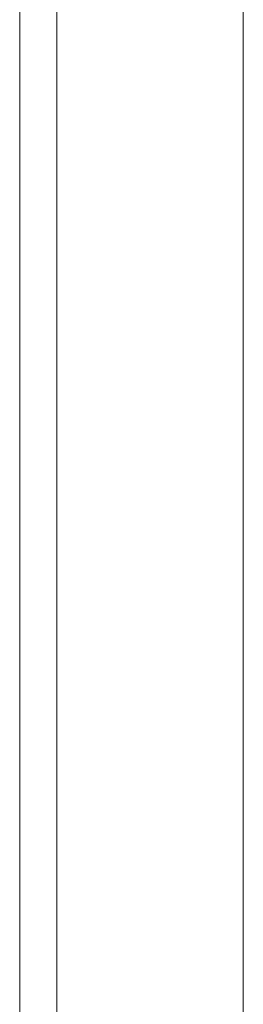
# Model space of a CAD drawing. Header units: millimetres. Extents: x -4395 to 65662, y -65530 to 6847.
# Tile 391 of 656: x 1516 to 1540, y -34729 to -34623. Entities that reach past the tile are written whole.
import ezdxf

# ---------------------------------------------------------------- set-up
doc = ezdxf.new("R2010")
doc.units = ezdxf.units.MM
doc.layers.add('frontal_C03', color=7, linetype='Continuous', lineweight=0)

msp = doc.modelspace()

# ---------------------------------------------------------------- linework, layer by layer
at = {"layer": 'frontal_C03'}
for p, q in [((1516, -35237.853), (1516, -32581.274)), ((1520, -32581.274), (1520, -35237.853)), ((1520, -35241.781), (1520, -32585.202)), ((1520, -33068.391), (1520, -35724.97)), ((1516, -33072.319), (1516, -35728.898)), ((1520, -35728.898), (1520, -33072.319)), ((1540, -35988), (1540, -33352.082)), ((1540, -35988), (1540, -34081.095))]:
    msp.add_line(p, q, dxfattribs=at)

doc.saveas('drawing.dxf')
